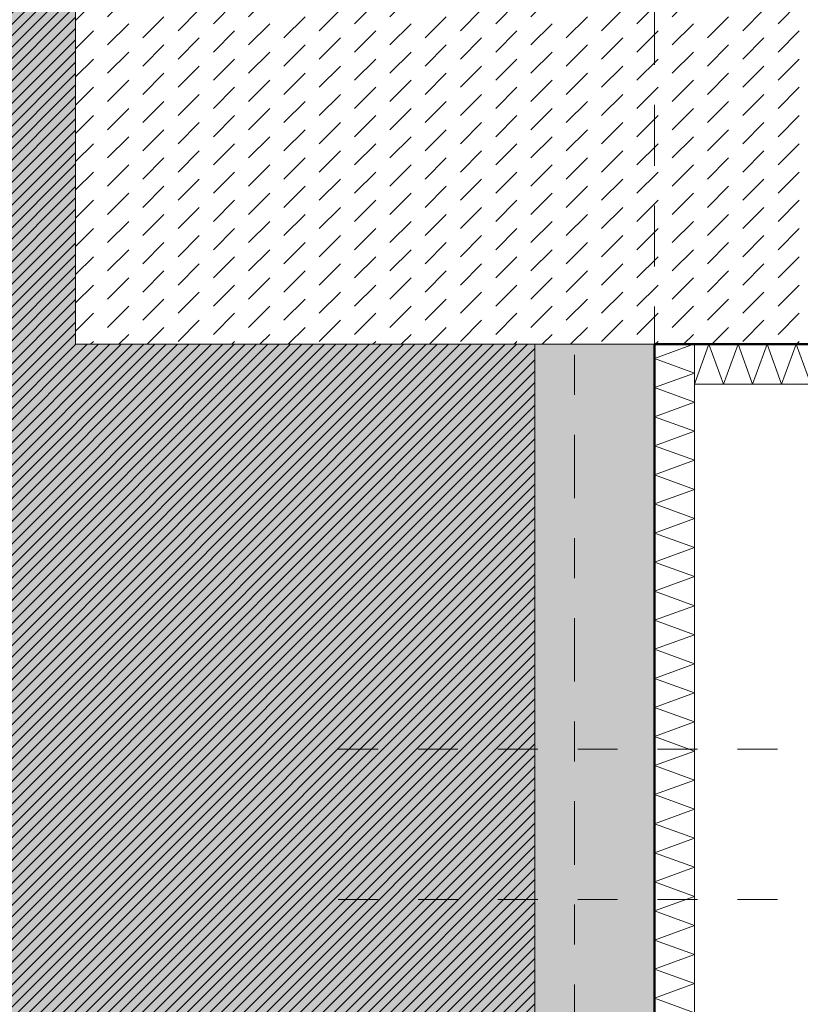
# Model space of a CAD drawing. Header units: metres. Extents: x -273 to 6, y -183 to 13.
# Tile 349 of 379: x -1.81 to 0.14, y -14.6 to -12.13. Entities that reach past the tile are written whole.
import ezdxf

# ---------------------------------------------------------------- set-up
doc = ezdxf.new("R2010")
doc.units = ezdxf.units.M
doc.header["$LTSCALE"] = 0.05
doc.header["$PDMODE"] = 1
doc.header["$PDSIZE"] = -2
for name, pattern in [('Dash Style-1', [1.999894, 0.999947, -0.999947]), ('ISO-02 Strichlinie', [3.81, 3.048, -0.762]), ('Linienart-53', [5.291531, 3.175, -1.058062, 0.352704, -0.705764])]:
    doc.linetypes.add(name, pattern=pattern)
doc.layers.get('0').update_dxf_attribs({"lineweight": 25})
for name, color, linetype, lineweight, true_color in [('00 -Bauelemente -Beton unbewehrt', 7, 'Continuous', 9, 0xf7e06e), ('00 -Bauelemente -Dämmung innen', 7, 'Continuous', 9, 0xff7fe6), ('30 -32 Gründung- 2 Flachgründungen u. Bodenplatten', 7, 'Continuous', 9, 0xff6633), ('30 -32 Gründung-4 Frostschürze', 7, 'Continuous', 9, 0x66aaff), ('40 -41 Abwasser_Wasser_Gas- 1 Abwasser + sanitäre Anlagen', 7, 'Continuous', 9, 0xff6633), ('70 -72 Beschriftung- 1 Beschriftung allgemein', 7, 'Continuous', 9, 0xff6633), ('70 -76 Bemaßung- 2 Allgemein', 7, 'Continuous', 5, 0x6666cc)]:
    doc.layers.add(name, color=color, linetype=linetype, lineweight=lineweight, true_color=true_color)
for name, color, linetype, lineweight in [('30 -35 Decken- 2 Beläge- Dämmung', 7, 'Continuous', 9), ('70 -71 Achsen- 1 Gebäudeachsen', 7, 'Linienart-53', 18), ('Keine', 7, 'Continuous', 9)]:
    doc.layers.add(name, color=color, linetype=linetype, lineweight=lineweight)
doc.styles.add('Arial', font='arial.ttf')
doc.dimstyles.new('k+k_klein', dxfattribs={"dimtxt": 0.100689, "dimasz": 0.05302, "dimexe": 0.05, "dimexo": 0.15, "dimgap": 0.005, "dimtad": 1, "dimdec": 3, "dimtxsty": 'Arial', "dimblk": 'VW_SLASH-2', "dimblk1": 'VW_SLASH-2', "dimblk2": 'VW_SLASH-2', "dimcen": 0, "dimdle": 0.025, "dimadec": 3, "dimazin": 0, "dimtfac": 0.75, "dimtdec": 3, "dimtix": 1, "dimtmove": 0, "dimatfit": 0, "dimldrblk": 'VW_FILLEDARROW', "dimfxl": 0.1, "dimfxlon": 1, "dimfrac": 2, "dimtolj": 1, "dimarcsym": 0})

# ---------------------------------------------------------------- blocks, each defined once
blk = doc.blocks.new('_Achsen (3D)')
at = {"layer": '70 -71 Achsen- 1 Gebäudeachsen', "transparency": 33554687}
blk.add_line((-0.421, 3.8), (-0.421, -46.172), dxfattribs=at)
blk = doc.blocks.new('Gruppe-324')
at = {"color": 255, "linetype": 'Continuous', "lineweight": 5}
blk.add_wipeout([(-0.121, -18.697), (-0.121, -12.947), (-0.221, -12.947), (-0.221, -18.697)], dxfattribs=at).dxf.layer = '00 -Bauelemente -Dämmung innen'
blk = doc.blocks.new('Gruppe-325')
at = {"layer": '00 -Bauelemente -Dämmung innen', "color": 7, "transparency": 33554687, "flags": 128}
blk.add_lwpolyline([(-0.121, -14.6206), (-0.221, -14.5842), (-0.121, -14.5478), (-0.221, -14.5114), (-0.121, -14.475), (-0.221, -14.4386), (-0.121, -14.4022), (-0.221, -14.3658), (-0.121, -14.3294), (-0.221, -14.293), (-0.121, -14.2566), (-0.221, -14.2202), (-0.121, -14.1838), (-0.221, -14.1474), (-0.121, -14.111), (-0.221, -14.0746), (-0.121, -14.0382), (-0.221, -14.0018), (-0.121, -13.9654), (-0.221, -13.929), (-0.121, -13.8926), (-0.221, -13.8562), (-0.121, -13.8198), (-0.221, -13.7834), (-0.121, -13.747), (-0.221, -13.7106), (-0.121, -13.6743), (-0.221, -13.6379), (-0.121, -13.6015), (-0.221, -13.5651), (-0.121, -13.5287), (-0.221, -13.4923), (-0.121, -13.4559), (-0.221, -13.4195), (-0.121, -13.3831), (-0.221, -13.3467), (-0.121, -13.3103), (-0.221, -13.2739), (-0.121, -13.2375), (-0.221, -13.2011), (-0.121, -13.1647), (-0.221, -13.1283), (-0.121, -13.0919), (-0.221, -13.0555), (-0.121, -13.0191), (-0.221, -12.9827), (-0.123, -12.947)], dxfattribs=at)
blk = doc.blocks.new('Gruppe-327')
at = {"layer": '00 -Bauelemente -Dämmung innen', "color": 7, "linetype": 'Continuous', "lineweight": 9, "transparency": 33554687}
blk.add_line((-0.121, -12.947), (-0.221, -12.947), dxfattribs=at)
blk = doc.blocks.new('Gruppe-328')
at = {"color": 7, "transparency": 33554687}
blk.add_blockref('Gruppe-327', (0, 0), dxfattribs=at)
blk = doc.blocks.new('Gruppe-329')
at = {"layer": '00 -Bauelemente -Dämmung innen', "color": 7, "linetype": 'Continuous', "lineweight": 9, "transparency": 33554687}
blk.add_line((-0.221, -12.947), (-0.221, -18.697), dxfattribs=at)
blk = doc.blocks.new('Gruppe-330')
at = {"layer": '00 -Bauelemente -Dämmung innen', "color": 7, "linetype": 'Continuous', "lineweight": 9, "transparency": 33554687}
blk.add_line((-0.121, -18.697), (-0.121, -12.947), dxfattribs=at)
blk = doc.blocks.new('Gruppe-331')
at = {"color": 7, "transparency": 33554687}
for name in ['Gruppe-329', 'Gruppe-330']:
    blk.add_blockref(name, (0, 0), dxfattribs=at)
blk = doc.blocks.new('Gruppe-332')
at = {"layer": '00 -Bauelemente -Dämmung innen', "color": 7}
blk.add_blockref('Gruppe-324', (0, 0), dxfattribs=at)
at = {"color": 7, "transparency": 33554687}
for name in ['Gruppe-328', 'Gruppe-331']:
    blk.add_blockref(name, (0, 0), dxfattribs=at)
at = {"layer": '00 -Bauelemente -Dämmung innen', "color": 7, "transparency": 33554687}
blk.add_blockref('Gruppe-325', (0, 0), dxfattribs=at)
blk = doc.blocks.new('Gruppe-333')
at = {"layer": '00 -Bauelemente -Dämmung innen', "color": 7, "transparency": 33554687}
blk.add_blockref('Gruppe-332', (0, 0), dxfattribs=at)
at = {"layer": '00 -Bauelemente -Dämmung innen', "color": 0, "flags": 1}
for tag in ['prm0_value', 'prm1_value', 'prm2_value', 'prm3_value', 'prm4_value', 'prm5_value', 'prm6_value', 'IFC_UUID', 'instanceID', 'prm0_name', 'prm0_type', 'prm1_name', 'prm1_type', 'prm2_name', 'prm2_type', 'prm3_name', 'prm3_type', 'prm4_name', 'prm4_type', 'prm5_name', 'prm5_type', 'prm6_name', 'prm6_type']:
    blk.add_attdef(tag, (-0.221, -18.697), '', height=0.00018, dxfattribs=at)
blk = doc.blocks.new('Gruppe-1234')
at = {"color": 255, "linetype": 'Continuous', "lineweight": 5}
blk.add_wipeout([(-0.121, -13.047), (0.929, -13.047), (0.929, -12.947), (-0.121, -12.947)], dxfattribs=at).dxf.layer = '00 -Bauelemente -Dämmung innen'
blk = doc.blocks.new('Gruppe-1235')
at = {"layer": '00 -Bauelemente -Dämmung innen', "color": 7, "transparency": 33554687, "flags": 128}
blk.add_lwpolyline([(-0.121, -13.047), (-0.0846, -12.947), (-0.0482, -13.047), (-0.0118, -12.947), (0.0246, -13.047), (0.061, -12.947), (0.0974, -13.047), (0.1338, -12.947), (0.1702, -13.047), (0.2066, -12.947), (0.243, -13.047), (0.2794, -12.947), (0.3158, -13.047), (0.3522, -12.947), (0.3886, -13.047), (0.425, -12.947), (0.4614, -13.047), (0.4977, -12.947), (0.5341, -13.047), (0.5705, -12.947), (0.6069, -13.047), (0.6433, -12.947), (0.6797, -13.047), (0.7161, -12.947), (0.7525, -13.047), (0.7889, -12.947), (0.8253, -13.047), (0.8617, -12.947), (0.8981, -13.047), (0.929, -12.9622)], dxfattribs=at)
blk = doc.blocks.new('Gruppe-1236')
at = {"layer": '00 -Bauelemente -Dämmung innen', "color": 7, "linetype": 'Continuous', "lineweight": 9, "transparency": 33554687}
blk.add_line((-0.121, -12.947), (-0.121, -13.047), dxfattribs=at)
blk = doc.blocks.new('Gruppe-1237')
at = {"layer": '00 -Bauelemente -Dämmung innen', "color": 7, "linetype": 'Continuous', "lineweight": 9, "transparency": 33554687}
blk.add_line((0.929, -13.047), (0.929, -12.947), dxfattribs=at)
blk = doc.blocks.new('Gruppe-1238')
at = {"color": 7, "transparency": 33554687}
for name in ['Gruppe-1236', 'Gruppe-1237']:
    blk.add_blockref(name, (0, 0), dxfattribs=at)
blk = doc.blocks.new('Gruppe-1239')
at = {"layer": '00 -Bauelemente -Dämmung innen', "color": 7, "linetype": 'Continuous', "lineweight": 9, "transparency": 33554687}
blk.add_line((0.929, -12.947), (-0.121, -12.947), dxfattribs=at)
blk = doc.blocks.new('Gruppe-1240')
at = {"layer": '00 -Bauelemente -Dämmung innen', "color": 7, "linetype": 'Continuous', "lineweight": 9, "transparency": 33554687}
blk.add_line((-0.121, -13.047), (0.929, -13.047), dxfattribs=at)
blk = doc.blocks.new('Gruppe-1241')
at = {"color": 7, "transparency": 33554687}
for name in ['Gruppe-1239', 'Gruppe-1240']:
    blk.add_blockref(name, (0, 0), dxfattribs=at)
blk = doc.blocks.new('Gruppe-1242')
at = {"layer": '00 -Bauelemente -Dämmung innen', "color": 7}
blk.add_blockref('Gruppe-1234', (0, 0), dxfattribs=at)
at = {"color": 7, "transparency": 33554687}
for name in ['Gruppe-1238', 'Gruppe-1241']:
    blk.add_blockref(name, (0, 0), dxfattribs=at)
at = {"layer": '00 -Bauelemente -Dämmung innen', "color": 7, "transparency": 33554687}
blk.add_blockref('Gruppe-1235', (0, 0), dxfattribs=at)
blk = doc.blocks.new('Gruppe-1243')
at = {"layer": '00 -Bauelemente -Dämmung innen', "color": 7, "transparency": 33554687}
blk.add_blockref('Gruppe-1242', (0, 0), dxfattribs=at)
at = {"layer": '00 -Bauelemente -Dämmung innen', "color": 0, "flags": 1}
for tag in ['prm0_value', 'prm1_value', 'prm2_value', 'prm3_value', 'prm4_value', 'prm5_value', 'prm6_value', 'IFC_UUID', 'instanceID', 'prm0_name', 'prm0_type', 'prm1_name', 'prm1_type', 'prm2_name', 'prm2_type', 'prm3_name', 'prm3_type', 'prm4_name', 'prm4_type', 'prm5_name', 'prm5_type', 'prm6_name', 'prm6_type']:
    blk.add_attdef(tag, (-0.121, -13.047), '', height=0.00018, dxfattribs=at)
blk = doc.blocks.new('Gruppe-2162')
at = {"layer": '30 -32 Gründung- 2 Flachgründungen u. Bodenplatten', "flags": 128}
blk.add_lwpolyline([(-1.671, -7.447), (0.829, -7.447), (0.829, -12.947), (-1.671, -12.947)], close=True, dxfattribs=at)
blk = doc.blocks.new('Gruppe-2313')
at = {"layer": '40 -41 Abwasser_Wasser_Gas- 1 Abwasser + sanitäre Anlagen', "linetype": 'Dash Style-1'}
for p, q in [((-1.0132, -13.9606), (2.1443, -13.9606)), ((-1.0132, -14.3372), (2.5585, -14.3372))]:
    blk.add_line(p, q, dxfattribs=at)
blk = doc.blocks.new('_FU_2D LP5 (2D)')
at = {"color": 255}
blk.add_wipeout([(-1.67099996, -7.44704198), (0.82900004, -7.44704198), (0.82900004, -12.94704198), (-1.67099996, -12.94704198)], dxfattribs=at).dxf.layer = '00 -Bauelemente -Beton unbewehrt'
at = {"layer": '00 -Bauelemente -Beton unbewehrt', "linetype": 'Continuous', "lineweight": 9}
h = blk.add_hatch(dxfattribs=at)
h.set_pattern_fill('Unbew_ Beton1 1mm SRF', style=0, pattern_type=2)
h.set_pattern_definition([(45, (0, 0), (0.08838828, 0.01767774), [0.075, -0.05])])
h.paths.add_polyline_path([(-1.67099996, -7.44704198), (0.82900004, -7.44704198), (0.82900004, -12.94704198), (-1.67099996, -12.94704198)])
at = {"layer": '30 -35 Decken- 2 Beläge- Dämmung', "linetype": 'Continuous', "lineweight": 18, "true_color": 0xd9d9d9}
h = blk.add_hatch(dxfattribs=at)
h.set_pattern_fill('Schraffur grau', color=254, style=0, pattern_type=2)
h.set_pattern_definition([(45, (-26.550902, -25.439444), (0.014142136, -0.014142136), [])])
h.paths.add_polyline_path([(-1.67099996, -24.19704198), (-1.67099996, -18.69704198), (-0.52099996, -18.69704198), (-0.52099996, -12.94704198), (-1.67099996, -12.94704198), (-1.67099996, -8.79704198), (-6.57099996, -8.79704198), (-6.57099996, -13.79704198), (-5.52099996, -13.79704198), (-5.52099996, -34.34704198), (-20.07099996, -34.34704198), (-20.07099996, -29.09704198), (-23.17099996, -29.09704198), (-23.17099996, -33.19704198), (-24.32099996, -33.19704198), (-24.32099996, -35.17704198), (-25.07099996, -35.17704198), (-25.07099996, -38.34704198), (-24.07099996, -38.34704198), (-24.07099996, -39.34704198), (-18.02099996, -39.34704198), (-18.02099996, -38.34704198), (-15.82099996, -38.34704198), (-15.82099996, -39.34704198), (-9.77099996, -39.34704198), (-9.77099996, -38.34704198), (-7.57099996, -38.34704198), (-7.57099996, -39.34704198), (-1.19599996, -39.34704198), (-1.19599996, -38.67204198), (-0.52099996, -38.67204198), (-0.52099996, -32.29704198), (-1.52099996, -32.29704198), (-1.52099996, -30.09704198), (-0.52099996, -30.09704198), (-0.52099996, -24.19704198)])
at = {"layer": '00 -Bauelemente -Beton unbewehrt', "flags": 128}
blk.add_lwpolyline([(-1.67099996, -7.44704198), (0.82900004, -7.44704198), (0.82900004, -12.94704198), (-1.67099996, -12.94704198)], close=True, dxfattribs=at)
at = {"layer": '30 -35 Decken- 2 Beläge- Dämmung', "flags": 128}
blk.add_lwpolyline([(-0.52099996, -30.09704198), (-0.52099996, -24.19704198), (-1.67099996, -24.19704198), (-1.67099996, -18.69704198), (-0.52099996, -18.69704198), (-0.52099996, -12.94704198), (-1.67099996, -12.94704198), (-1.67099996, -8.79704198), (-6.57099996, -8.79704198), (-6.57099996, -13.79704198), (-5.52099996, -13.79704198), (-5.52099996, -34.34704198)], dxfattribs=at)
at = {"layer": '00 -Bauelemente -Dämmung innen', "color": 7}
blk.add_blockref('Gruppe-333', (0, 0), dxfattribs=at)
blk.add_blockref('Gruppe-1243', (0, 0), dxfattribs=at)
at = {"layer": '30 -32 Gründung- 2 Flachgründungen u. Bodenplatten', "color": 7}
blk.add_blockref('Gruppe-2162', (0, 0), dxfattribs=at)
at = {"layer": '30 -32 Gründung-4 Frostschürze', "linetype": 'Continuous', "lineweight": 0, "transparency": 33554534}
blk.add_hatch(color=161, dxfattribs=at).paths.add_polyline_path([(-0.22099996, -12.94704198), (-0.22099996, -18.69704198), (-0.52099996, -18.69704198), (-0.52099996, -12.94704198)])
at = {"layer": 'Keine', "linetype": 'Continuous', "lineweight": 0, "transparency": 33554511}
h = blk.add_hatch(color=43, dxfattribs=at)
h.paths.add_polyline_path([(-49.17099996, -34.09704198), (-26.02099996, -34.09704198), (-26.02099996, -33.19704198), (-27.17099996, -33.19704198), (-27.17099996, -29.19704198), (-23.17099996, -29.19704198), (-23.17099996, -33.19704198), (-24.32099996, -33.19704198), (-24.32099996, -35.17704198), (-25.07099996, -35.17704198), (-25.07099996, -38.34704198), (-24.07099996, -38.34704198), (-24.07099996, -39.34704198), (-18.02099996, -39.34704198), (-18.02099996, -38.34704198), (-15.82099996, -38.34704198), (-15.82099996, -39.34704198), (-9.77099996, -39.34704198), (-9.77099996, -38.34704198), (-7.57099996, -38.34704198), (-7.57099996, -39.34704198), (-1.19599996, -39.34704198), (-1.19599996, -38.67204198), (-0.52099996, -38.67204198), (-0.52099996, -32.29704198), (-1.52099996, -32.29704198), (-1.52099996, -30.09704198), (-0.52099996, -30.09704198), (-0.52099996, -24.19704198), (-1.67099996, -24.19704198), (-1.67099996, -18.69704198), (-0.52099996, -18.69704198), (-0.52099996, -12.94704198), (-1.67099996, -12.94704198), (-1.67099996, -8.79704198), (-6.57099996, -8.79704198), (-6.57099996, -14.59704198), (-10.77099996, -14.59704198), (-10.77099996, -8.79704198), (-14.72099996, -8.79704198), (-14.72099996, -14.24704198), (-19.12099996, -14.24704198), (-19.12099996, -8.79704198), (-24.42099996, -8.79704198), (-24.42099996, -9.44704198), (-29.02099996, -9.44704198), (-29.02099996, -8.89704198), (-49.72099996, -8.89704198), (-49.72099996, -10.69704198), (-48.84599996, -10.69704198), (-48.84599996, -12.69704198), (-49.84599996, -12.69704198), (-49.84599996, -18.94704198), (-48.84599996, -18.94704198), (-48.84599996, -20.94704198), (-49.17099996, -20.94704198)])
h.paths.add_polyline_path([(-23.67099996, -25.19704198), (-26.67099996, -25.19704198), (-26.67099996, -17.66704198), (-23.14099996, -17.66704198), (-23.14099996, -20.69704198), (-23.67099996, -20.69704198)])
h.paths.add_polyline_path([(-24.07099996, -12.79704198), (-26.27099996, -12.79704198), (-26.27099996, -10.59704198), (-24.07099996, -10.59704198)])
h.paths.add_polyline_path([(-39.67099996, -13.69704198), (-43.67099996, -13.69704198), (-43.67099996, -9.69704198), (-39.67099996, -9.69704198)])
h.paths.add_polyline_path([(-31.22099996, -25.49704198), (-35.62099996, -25.49704198), (-35.62099996, -17.39704198), (-31.22099996, -17.39704198)])
h.paths.add_polyline_path([(-6.97099996, -32.89704198), (-10.37099996, -32.89704198), (-10.37099996, -29.49704198), (-6.97099996, -29.49704198)])
h.paths.add_polyline_path([(-15.42099996, -25.19704198), (-18.42099996, -25.19704198), (-18.42099996, -17.69704198), (-15.42099996, -17.69704198)])
h.paths.add_polyline_path([(-31.42099996, -33.19704198), (-35.42099996, -33.19704198), (-35.42099996, -29.19704198), (-31.42099996, -29.19704198)])
h.paths.add_polyline_path([(-43.67099996, -29.19704198), (-39.67099996, -29.19704198), (-39.67099996, -33.19704198), (-43.67099996, -33.19704198)])
h.paths.add_polyline_path([(-10.87099996, -17.39704198), (-6.47099996, -17.39704198), (-6.47099996, -25.49704198), (-10.87099996, -25.49704198)])
h.paths.add_polyline_path([(-18.42099996, -29.69704198), (-15.42099996, -29.69704198), (-15.42099996, -32.69704198), (-18.42099996, -32.69704198)])
h.paths.add_polyline_path([(-43.87099996, -17.39704198), (-39.47099996, -17.39704198), (-39.47099996, -25.49704198), (-43.87099996, -25.49704198)])
h.paths.add_polyline_path([(-35.42099996, -9.69704198), (-31.42099996, -9.69704198), (-31.42099996, -13.69704198), (-35.42099996, -13.69704198)])
h.paths.add_polyline_path([(-24.17099996, -13.33704198), (-24.17099996, -13.79704198), (-21.77099996, -13.79704198), (-21.77099996, -17.19704198), (-24.17099996, -17.19704198), (-24.17099996, -14.83704198), (-26.00599996, -14.83704198), (-26.00599996, -13.33704198)])
at = {"layer": '30 -32 Gründung- 2 Flachgründungen u. Bodenplatten', "linetype": 'ISO-02 Strichlinie', "flags": 128}
blk.add_lwpolyline([(-1.67099996, -8.49704198), (-0.22099996, -8.49704198), (-0.22099996, -12.94704198)], dxfattribs=at)
at = {"layer": '30 -32 Gründung-4 Frostschürze', "flags": 128}
blk.add_lwpolyline([(-0.22099996, -12.94704198), (-0.22099996, -18.69704198), (-0.52099996, -18.69704198), (-0.52099996, -12.94704198)], close=True, dxfattribs=at)
at = {"layer": '70 -72 Beschriftung- 1 Beschriftung allgemein', "color": 103, "lineweight": 50, "true_color": 0x66cc7f, "flags": 128}
blk.add_lwpolyline([(-0.22099996, -30.09704198), (-0.22099996, -24.19704198), (0.82900004, -24.19704198), (0.82900004, -18.69704198), (-0.22099996, -18.69704198), (-0.22099996, -12.94704198), (0.82900004, -12.94704198), (0.82900004, -7.44704198), (-1.67099996, -7.44704198), (-1.67099996, -8.49704198), (-6.57099996, -8.49704198), (-6.57099996, -5.79704198), (-10.77099996, -5.79704198), (-10.77099996, -8.49704198), (-14.72099996, -8.49704198), (-14.72099996, -6.14704198), (-19.12099996, -6.14704198), (-19.12099996, -8.49704198), (-24.42099996, -8.49704198), (-24.42099996, 0.10994365), (-25.92099996, 0.10994365), (-25.92099996, -0.24704198), (-28.52099996, -0.24704198)], dxfattribs=at)
at = {"layer": 'Keine', "flags": 128}
blk.add_lwpolyline([(-0.52099996, -30.09704198), (-0.52099996, -24.19704198), (-1.67099996, -24.19704198), (-1.67099996, -18.69704198), (-0.52099996, -18.69704198), (-0.52099996, -12.94704198), (-1.67099996, -12.94704198), (-1.67099996, -8.79704198), (-6.57099996, -8.79704198), (-6.57099996, -14.59704198), (-10.77099996, -14.59704198), (-10.77099996, -8.79704198), (-14.72099996, -8.79704198), (-14.72099996, -14.24704198), (-19.12099996, -14.24704198), (-19.12099996, -8.79704198), (-24.42099996, -8.79704198), (-24.42099996, -9.44704198), (-29.02099996, -9.44704198), (-29.02099996, -8.89704198), (-49.72099996, -8.89704198)], dxfattribs=at)
at = {"layer": '40 -41 Abwasser_Wasser_Gas- 1 Abwasser + sanitäre Anlagen'}
blk.add_blockref('Gruppe-2313', (0, 0), dxfattribs=at)
blk = doc.blocks.new('VW_SLASH-2')
at = {"color": 0, "linetype": 'ByBlock', "lineweight": -2, "transparency": 16777216}
blk.add_line((0.472, 0), (-1, 0), dxfattribs=at)
at = {"color": 0, "lineweight": 5, "transparency": 16777216, "flags": 128}
blk.add_lwpolyline([(0.5, 0.5), (-0.5, -0.5)], dxfattribs=at)
blk = doc.blocks.new('*D2861')
at = {"layer": '70 -76 Bemaßung- 2 Allgemein', "color": 0, "lineweight": -2}
for p, q in [((-24.421, 2.3), (-24.421, 2.45)), ((-0.421, 2.3), (-0.421, 2.45)), ((-0.474, 2.4), (-24.368, 2.4))]:
    blk.add_line(p, q, dxfattribs=at)
at = {"layer": 'Defpoints', "color": 0}
for p in [(-24.421, 2.4), (-24.421, 0.153), (-0.421, -12.947)]:
    blk.add_point(p, dxfattribs=at)
at = {"layer": '70 -76 Bemaßung- 2 Allgemein', "color": 0, "lineweight": -2, "xscale": 0.05302001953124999, "yscale": 0.05302001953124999, "zscale": 0.05302001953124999, "rotation": 180}
blk.add_blockref('VW_SLASH-2', (-24.421, 2.4), dxfattribs=at)
at = {"layer": '70 -76 Bemaßung- 2 Allgemein', "color": 0, "lineweight": -2, "xscale": 0.05302001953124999, "yscale": 0.05302001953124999, "zscale": 0.05302001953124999}
blk.add_blockref('VW_SLASH-2', (-0.421, 2.4), dxfattribs=at)
at = {"layer": '70 -76 Bemaßung- 2 Allgemein', "color": 0, "insert": (-12.421, 2.4654), "char_height": 0.10069, "attachment_point": 5, "style": 'Arial'}
blk.add_mtext('\\A1;24,00', dxfattribs=at)
blk = doc.blocks.new('VW_FILLEDARROW')
at = {"linetype": 'Continuous', "lineweight": 0, "transparency": 16777216}
blk.add_hatch(color=0, dxfattribs=at).paths.add_polyline_path([(-2.829, 0.758), (0, 0), (-2.829, -0.758)])
at = {"color": 0, "lineweight": 5, "transparency": 16777216, "flags": 128}
blk.add_lwpolyline([(-2.829, 0.758), (0, 0), (-2.829, -0.758)], close=True, dxfattribs=at)
blk = doc.blocks.new('*D2862')
at = {"layer": '70 -76 Bemaßung- 2 Allgemein', "color": 0, "lineweight": -2}
for p, q in [((-0.421, 2.3), (-0.421, 2.45)), ((-0.221, 2.3), (-0.221, 2.45)), ((-0.274, 2.4), (-0.368, 2.4))]:
    blk.add_line(p, q, dxfattribs=at)
at = {"layer": 'Defpoints', "color": 0}
for p in [(-0.421, 2.4), (-0.421, -12.947), (-0.221, -12.947)]:
    blk.add_point(p, dxfattribs=at)
at = {"layer": '70 -76 Bemaßung- 2 Allgemein', "color": 0, "lineweight": -2, "xscale": 0.05302001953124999, "yscale": 0.05302001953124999, "zscale": 0.05302001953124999, "rotation": 180}
blk.add_blockref('VW_SLASH-2', (-0.421, 2.4), dxfattribs=at)
at = {"layer": '70 -76 Bemaßung- 2 Allgemein', "color": 0, "lineweight": -2, "xscale": 0.05302001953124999, "yscale": 0.05302001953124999, "zscale": 0.05302001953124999}
blk.add_blockref('VW_SLASH-2', (-0.221, 2.4), dxfattribs=at)
at = {"layer": '70 -76 Bemaßung- 2 Allgemein', "color": 0, "insert": (-0.321, 2.4614), "char_height": 0.10069, "attachment_point": 5, "style": 'Arial'}
blk.add_mtext('\\A1;20', dxfattribs=at)
blk = doc.blocks.new('*D2947')
at = {"layer": '70 -76 Bemaßung- 2 Allgemein', "color": 0, "lineweight": -2}
for p, q in [((2.076, -11.697), (1.976, -11.697)), ((1.926, -12.894), (1.926, -11.7501)), ((1.826, -12.947), (1.976, -12.947))]:
    blk.add_line(p, q, dxfattribs=at)
at = {"layer": 'Defpoints', "color": 0}
for p in [(1.926, -11.697), (1.926, -11.697), (-0.221, -12.947)]:
    blk.add_point(p, dxfattribs=at)
at = {"layer": '70 -76 Bemaßung- 2 Allgemein', "color": 0, "lineweight": -2, "xscale": 0.05302001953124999, "yscale": 0.05302001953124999, "zscale": 0.05302001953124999}
for p, rotation in [((1.926, -11.697), 90), ((1.926, -12.947), 270)]:
    blk.add_blockref('VW_SLASH-2', p, dxfattribs=dict(at, rotation=rotation))
at = {"layer": '70 -76 Bemaßung- 2 Allgemein', "color": 0, "insert": (1.8605, -12.322), "char_height": 0.10069, "attachment_point": 5, "rotation": 90, "style": 'Arial'}
blk.add_mtext('\\A1;1,25', dxfattribs=at)
blk = doc.blocks.new('*D2948')
at = {"layer": '70 -76 Bemaßung- 2 Allgemein', "color": 0, "lineweight": -2}
for p, q in [((1.826, -12.947), (1.976, -12.947)), ((1.926, -18.644), (1.926, -13.0001)), ((1.826, -18.697), (1.976, -18.697))]:
    blk.add_line(p, q, dxfattribs=at)
at = {"layer": 'Defpoints', "color": 0}
for p in [(-0.221, -12.947), (1.926, -12.947), (0.829, -18.697)]:
    blk.add_point(p, dxfattribs=at)
at = {"layer": '70 -76 Bemaßung- 2 Allgemein', "color": 0, "lineweight": -2, "xscale": 0.05302001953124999, "yscale": 0.05302001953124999, "zscale": 0.05302001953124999}
for p, rotation in [((1.926, -12.947), 90.00000000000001), ((1.926, -18.697), 270)]:
    blk.add_blockref('VW_SLASH-2', p, dxfattribs=dict(at, rotation=rotation))
at = {"layer": '70 -76 Bemaßung- 2 Allgemein', "color": 0, "insert": (1.8607, -15.822), "char_height": 0.10069, "attachment_point": 5, "rotation": 90, "style": 'Arial'}
blk.add_mtext('\\A1;5,75', dxfattribs=at)
blk = doc.blocks.new('*D3032')
at = {"layer": '70 -76 Bemaßung- 2 Allgemein', "color": 0, "lineweight": -2}
for p, q in [((-1.671, 1.8), (-1.671, 1.95)), ((-0.521, 1.8), (-0.521, 1.95)), ((-0.574, 1.9), (-1.618, 1.9))]:
    blk.add_line(p, q, dxfattribs=at)
at = {"layer": 'Defpoints', "color": 0}
for p in [(-1.671, 1.9), (-1.671, -7.447), (-0.521, -12.947)]:
    blk.add_point(p, dxfattribs=at)
at = {"layer": '70 -76 Bemaßung- 2 Allgemein', "color": 0, "lineweight": -2, "xscale": 0.05302001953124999, "yscale": 0.05302001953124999, "zscale": 0.05302001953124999, "rotation": 180}
blk.add_blockref('VW_SLASH-2', (-1.671, 1.9), dxfattribs=at)
at = {"layer": '70 -76 Bemaßung- 2 Allgemein', "color": 0, "lineweight": -2, "xscale": 0.05302001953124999, "yscale": 0.05302001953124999, "zscale": 0.05302001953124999}
blk.add_blockref('VW_SLASH-2', (-0.521, 1.9), dxfattribs=at)
at = {"layer": '70 -76 Bemaßung- 2 Allgemein', "color": 0, "insert": (-1.096, 1.9654), "char_height": 0.10069, "attachment_point": 5, "style": 'Arial'}
blk.add_mtext('\\A1;1,15', dxfattribs=at)
blk = doc.blocks.new('*D3033')
at = {"layer": '70 -76 Bemaßung- 2 Allgemein', "color": 0, "lineweight": -2}
for p, q in [((-0.521, 1.8), (-0.521, 1.95)), ((-0.421, 1.8), (-0.421, 1.95)), ((-0.574, 1.9), (-0.627, 1.9)), ((-0.421, 1.9), (-0.521, 1.9)), ((-0.368, 1.9), (-0.315, 1.9))]:
    blk.add_line(p, q, dxfattribs=at)
at = {"layer": 'Defpoints', "color": 0}
for p in [(-0.521, 1.9), (-0.521, -12.947), (-0.421, -12.947)]:
    blk.add_point(p, dxfattribs=at)
at = {"layer": '70 -76 Bemaßung- 2 Allgemein', "color": 0, "lineweight": -2, "xscale": 0.05302001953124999, "yscale": 0.05302001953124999, "zscale": 0.05302001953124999}
blk.add_blockref('VW_SLASH-2', (-0.521, 1.9), dxfattribs=at)
at = {"layer": '70 -76 Bemaßung- 2 Allgemein', "color": 0, "lineweight": -2, "xscale": 0.05302001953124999, "yscale": 0.05302001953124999, "zscale": 0.05302001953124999, "rotation": 180}
blk.add_blockref('VW_SLASH-2', (-0.421, 1.9), dxfattribs=at)
at = {"layer": '70 -76 Bemaßung- 2 Allgemein', "color": 0, "insert": (-0.6009, 2.0222), "char_height": 0.10069, "attachment_point": 5, "style": 'Arial'}
blk.add_mtext('\\A1;10', dxfattribs=at)
blk = doc.blocks.new('*D3034')
at = {"layer": '70 -76 Bemaßung- 2 Allgemein', "color": 0, "lineweight": -2}
for p, q in [((-0.421, 1.8), (-0.421, 1.95)), ((-0.221, 1.8), (-0.221, 1.95)), ((-0.274, 1.9), (-0.368, 1.9))]:
    blk.add_line(p, q, dxfattribs=at)
at = {"layer": 'Defpoints', "color": 0}
for p in [(-0.421, 1.9), (-0.421, -12.947), (-0.221, -12.947)]:
    blk.add_point(p, dxfattribs=at)
at = {"layer": '70 -76 Bemaßung- 2 Allgemein', "color": 0, "lineweight": -2, "xscale": 0.05302001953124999, "yscale": 0.05302001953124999, "zscale": 0.05302001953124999, "rotation": 180}
blk.add_blockref('VW_SLASH-2', (-0.421, 1.9), dxfattribs=at)
at = {"layer": '70 -76 Bemaßung- 2 Allgemein', "color": 0, "lineweight": -2, "xscale": 0.05302001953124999, "yscale": 0.05302001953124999, "zscale": 0.05302001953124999}
blk.add_blockref('VW_SLASH-2', (-0.221, 1.9), dxfattribs=at)
at = {"layer": '70 -76 Bemaßung- 2 Allgemein', "color": 0, "insert": (-0.321, 1.9564), "char_height": 0.10069, "attachment_point": 5, "style": 'Arial'}
blk.add_mtext('\\A1;20', dxfattribs=at)
blk = doc.blocks.new('*D3762')
at = {"layer": '70 -76 Bemaßung- 2 Allgemein', "color": 0, "lineweight": -2}
for p, q in [((-6.571, -15.3907), (-6.571, -15.5407)), ((-1.671, -15.3907), (-1.671, -15.5407)), ((-1.724, -15.4907), (-6.518, -15.4907))]:
    blk.add_line(p, q, dxfattribs=at)
at = {"layer": 'Defpoints', "color": 0}
for p in [(-1.671, -12.947), (-6.571, -14.597), (-6.571, -15.4907)]:
    blk.add_point(p, dxfattribs=at)
at = {"layer": '70 -76 Bemaßung- 2 Allgemein', "color": 0, "lineweight": -2, "xscale": 0.05302001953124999, "yscale": 0.05302001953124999, "zscale": 0.05302001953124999, "rotation": 180}
blk.add_blockref('VW_SLASH-2', (-6.571, -15.4907), dxfattribs=at)
at = {"layer": '70 -76 Bemaßung- 2 Allgemein', "color": 0, "lineweight": -2, "xscale": 0.05302001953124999, "yscale": 0.05302001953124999, "zscale": 0.05302001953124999}
blk.add_blockref('VW_SLASH-2', (-1.671, -15.4907), dxfattribs=at)
at = {"layer": '70 -76 Bemaßung- 2 Allgemein', "color": 0, "insert": (-4.121, -15.4252), "char_height": 0.10069, "attachment_point": 5, "style": 'Arial'}
blk.add_mtext('\\A1;4,90', dxfattribs=at)
blk = doc.blocks.new('*D3763')
at = {"layer": '70 -76 Bemaßung- 2 Allgemein', "color": 0, "lineweight": -2}
for p, q in [((-1.671, -15.3907), (-1.671, -15.5407)), ((-0.421, -15.3907), (-0.421, -15.5407)), ((-0.474, -15.4907), (-1.618, -15.4907))]:
    blk.add_line(p, q, dxfattribs=at)
at = {"layer": 'Defpoints', "color": 0}
for p in [(-1.671, -12.947), (-0.421, -12.947), (-1.671, -15.4907)]:
    blk.add_point(p, dxfattribs=at)
at = {"layer": '70 -76 Bemaßung- 2 Allgemein', "color": 0, "lineweight": -2, "xscale": 0.05302001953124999, "yscale": 0.05302001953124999, "zscale": 0.05302001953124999, "rotation": 180}
blk.add_blockref('VW_SLASH-2', (-1.671, -15.4907), dxfattribs=at)
at = {"layer": '70 -76 Bemaßung- 2 Allgemein', "color": 0, "lineweight": -2, "xscale": 0.05302001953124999, "yscale": 0.05302001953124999, "zscale": 0.05302001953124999}
blk.add_blockref('VW_SLASH-2', (-0.421, -15.4907), dxfattribs=at)
at = {"layer": '70 -76 Bemaßung- 2 Allgemein', "color": 0, "insert": (-1.046, -15.4252), "char_height": 0.10069, "attachment_point": 5, "style": 'Arial'}
blk.add_mtext('\\A1;1,25', dxfattribs=at)
blk = doc.blocks.new('*D3764')
at = {"layer": '70 -76 Bemaßung- 2 Allgemein', "color": 0, "lineweight": -2}
for p, q in [((-0.421, -15.3907), (-0.421, -15.5407)), ((0.829, -15.3907), (0.829, -15.5407)), ((0.776, -15.4907), (-0.368, -15.4907))]:
    blk.add_line(p, q, dxfattribs=at)
at = {"layer": 'Defpoints', "color": 0}
for p in [(-0.421, -12.947), (0.829, -12.947), (-0.421, -15.4907)]:
    blk.add_point(p, dxfattribs=at)
at = {"layer": '70 -76 Bemaßung- 2 Allgemein', "color": 0, "lineweight": -2, "xscale": 0.05302001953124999, "yscale": 0.05302001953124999, "zscale": 0.05302001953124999, "rotation": 180}
blk.add_blockref('VW_SLASH-2', (-0.421, -15.4907), dxfattribs=at)
at = {"layer": '70 -76 Bemaßung- 2 Allgemein', "color": 0, "lineweight": -2, "xscale": 0.05302001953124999, "yscale": 0.05302001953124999, "zscale": 0.05302001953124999}
blk.add_blockref('VW_SLASH-2', (0.829, -15.4907), dxfattribs=at)
at = {"layer": '70 -76 Bemaßung- 2 Allgemein', "color": 0, "insert": (0.204, -15.4252), "char_height": 0.10069, "attachment_point": 5, "style": 'Arial'}
blk.add_mtext('\\A1;1,25', dxfattribs=at)
blk = doc.blocks.new('Gruppe-2783')
at = {"layer": '70 -76 Bemaßung- 2 Allgemein'}
for base, p1, p2, text, override, picture, middle in [((-24.42099996, 2.39995802), (-0.42099996, -12.94704198), (-24.42099996, 0.15295802), '24,00', {"dimtxt": 0.100689, "dimgap": 0.005, "dimdec": 8, "dimpost": '<>', "dimtxsty": 'Arial', "dimtmove": 2}, '*D2861', (-12.42099996, 2.46542156)), ((-0.42099996, 2.39995802), (-0.22099996, -12.94704198), (-0.42099996, -12.94704198), '20', {"dimtxt": 0.100689, "dimgap": 0.01, "dimdec": 8, "dimpost": '<>', "dimtxsty": 'Arial', "dimtmove": 2}, '*D2862', (-0.32099996, 2.46135958))]:
    dim = blk.add_linear_dim(base=base, p1=p1, p2=p2, text=text, dimstyle='k+k_klein', override=override, dxfattribs=at)
    dim.commit()
    dim.dimension.update_dxf_attribs({"geometry": picture, "text_midpoint": middle})
blk = doc.blocks.new('Gruppe-2788')
at = {"layer": '70 -76 Bemaßung- 2 Allgemein'}
for base, p1, p2, text, picture, middle in [((1.92600004, -11.69704198), (-0.22099996, -12.94704198), (1.92600004, -11.69704198), '1,25', '*D2947', (1.8605365, -12.32204198)), ((1.92600004, -12.94704198), (0.82900004, -18.69704198), (-0.22099996, -12.94704198), '5,75', '*D2948', (1.86073787, -15.82204198))]:
    dim = blk.add_linear_dim(base=base, p1=p1, p2=p2, angle=270, text=text, dimstyle='k+k_klein', override={"dimtxt": 0.100689, "dimgap": 0.005, "dimdec": 8, "dimpost": '<>', "dimtxsty": 'Arial', "dimtmove": 2}, dxfattribs=at)
    dim.commit()
    dim.dimension.update_dxf_attribs({"geometry": picture, "text_midpoint": middle})
blk = doc.blocks.new('Gruppe-2789')
at = {"layer": '70 -76 Bemaßung- 2 Allgemein'}
dim = blk.add_linear_dim(base=(-0.52099996, 1.89995802), p1=(-0.42099996, -12.94704198), p2=(-0.52099996, -12.94704198), text='10', dimstyle='k+k_klein', override={"dimtxt": 0.100689, "dimgap": 0.041315, "dimdec": 8, "dimpost": '<>', "dimtxsty": 'Arial', "dimtix": 0, "dimtmove": 2}, dxfattribs=at)
dim.commit()
dim.dimension.update_dxf_attribs({"geometry": '*D3033', "text_midpoint": (-0.60089035, 2.02223523), "dimtype": 160})
for base, p1, p2, text, picture, middle in [((-1.67099996, 1.89995802), (-0.52099996, -12.94704198), (-1.67099996, -7.44704198), '1,15', '*D3032', (-1.09599996, 1.96542156)), ((-0.42099996, 1.89995802), (-0.22099996, -12.94704198), (-0.42099996, -12.94704198), '20', '*D3034', (-0.32099996, 1.95635958))]:
    dim = blk.add_linear_dim(base=base, p1=p1, p2=p2, text=text, dimstyle='k+k_klein', override={"dimtxt": 0.100689, "dimgap": 0.005, "dimdec": 8, "dimpost": '<>', "dimtxsty": 'Arial', "dimtmove": 2}, dxfattribs=at)
    dim.commit()
    dim.dimension.update_dxf_attribs({"geometry": picture, "text_midpoint": middle})
blk = doc.blocks.new('Gruppe-2819')
at = {"layer": '70 -76 Bemaßung- 2 Allgemein'}
for base, p1, p2, text, picture, middle in [((-6.57099996, -15.49065186), (-1.67099996, -12.94704198), (-6.57099996, -14.59704198), '4,90', '*D3762', (-4.12099996, -15.42518832)), ((-1.67099996, -15.49065186), (-0.42099996, -12.94704198), (-1.67099996, -12.94704198), '1,25', '*D3763', (-1.04599996, -15.42518832)), ((-0.42099996, -15.49065186), (0.82900004, -12.94704198), (-0.42099996, -12.94704198), '1,25', '*D3764', (0.20400004, -15.42518832))]:
    dim = blk.add_linear_dim(base=base, p1=p1, p2=p2, text=text, dimstyle='k+k_klein', override={"dimtxt": 0.100689, "dimgap": 0.005, "dimdec": 8, "dimpost": '<>', "dimtxsty": 'Arial', "dimtmove": 2}, dxfattribs=at)
    dim.commit()
    dim.dimension.update_dxf_attribs({"geometry": picture, "text_midpoint": middle})
blk = doc.blocks.new('_FU_2D Bemaßung_ Beschriftung (3D)')
at = {"layer": '70 -76 Bemaßung- 2 Allgemein'}
for name in ['Gruppe-2783', 'Gruppe-2789', 'Gruppe-2788', 'Gruppe-2819']:
    blk.add_blockref(name, (0, 0), dxfattribs=at)

msp = doc.modelspace()

# ---------------------------------------------------------------- block references
at = {"layer": 'Keine', "color": 1}
msp.add_blockref('_Achsen (3D)', (0, 0), dxfattribs=at)

# ---------------------------------------------------------------- next in the draw order: block references
msp.add_blockref('_FU_2D LP5 (2D)', (0, 0), dxfattribs=at)

# ---------------------------------------------------------------- next in the draw order: block references
msp.add_blockref('_FU_2D Bemaßung_ Beschriftung (3D)', (0, 0), dxfattribs=at)

doc.saveas('drawing.dxf')
